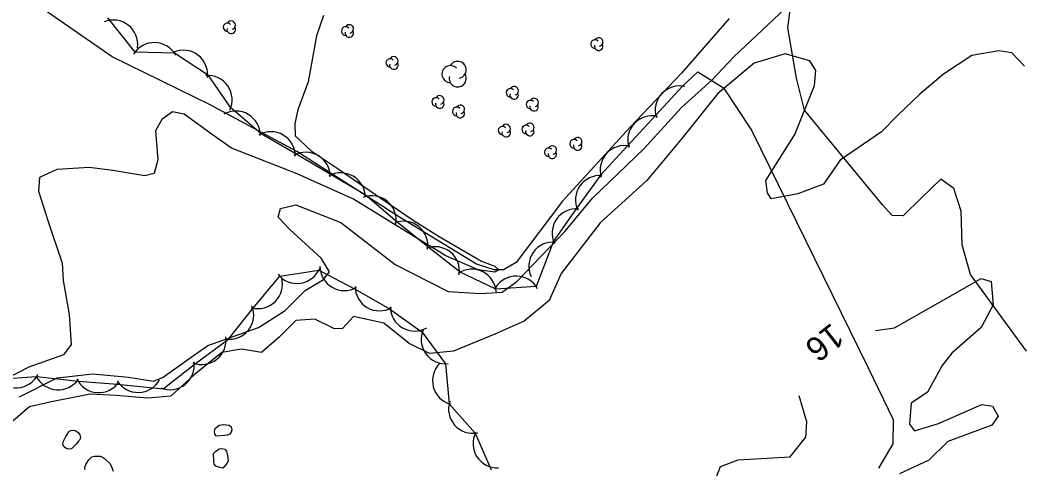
# Model space of a CAD drawing. Extents: x 643342 to 646936, y 5873857 to 5876103.
# Drawn here: x 645254.1 to 645377.3, y 5874521.3 to 5874576.5 of the extents above; entities that cross this region are included whole.
import ezdxf

# ---------------------------------------------------------------- set-up
doc = ezdxf.new("R2010")
doc.units = 0
for name, color, linetype in [('Niveau 1', 7, 'Continuous'), ('Niveau 2', 7, 'Continuous'), ('Niveau 4', 7, 'Continuous'), ('Niveau 44', 7, 'Continuous')]:
    doc.layers.add(name, color=color, linetype=linetype)

msp = doc.modelspace()

# ---------------------------------------------------------------- linework, layer by layer
at = {"layer": 'Niveau 1'}
msp.add_lwpolyline([(645291.52, 5874577.05), (645290.64, 5874574.52), (645289.62, 5874568.87), (645288.36, 5874565.41), (645287.98, 5874563.74), (645288.02, 5874562.19), (645290.02, 5874560.35), (645293.32, 5874558.13), (645295.82, 5874556.42), (645298.6, 5874554.53), (645302.7, 5874551.72), (645305.78, 5874549.78), (645310.99, 5874546.76), (645312.61, 5874546.16), (645313.14, 5874545.68), (645312.63, 5874545.39), (645310.57, 5874545.69), (645306.58, 5874547.42), (645301.22, 5874550.7), (645295.2, 5874554.4), (645288.28, 5874557.52), (645280.19, 5874560.68), (645277.68, 5874562.45), (645274.36, 5874564.87), (645272.94, 5874565.18), (645271.6, 5874564.21), (645270.82, 5874562.81), (645271.12, 5874559.25), (645270.65, 5874557.57), (645269.5, 5874557.26), (645265.55, 5874557.93), (645262.66, 5874558.32), (645258.65, 5874558.05), (645256.55, 5874557.09), (645256.43, 5874555.38), (645257.55, 5874551.75), (645259.31, 5874546.52), (645259.45, 5874544.36), (645260.2, 5874540.18), (645260.45, 5874536.49), (645259.48, 5874535.2), (645255.21, 5874533.67), (645250.69, 5874531.37)], dxfattribs=at)
at = {"layer": 'Niveau 2'}
for points in [[(645254.08, 5874530.02), (645258.7, 5874532.39), (645263.1, 5874532.86), (645267.5, 5874532.45), (645270.56, 5874531.96), (645271.75, 5874532.45), (645275.2, 5874534.91), (645277.26, 5874536.34), (645283.52, 5874538.58), (645286.82, 5874540.68), (645289.27, 5874543.13), (645291.51, 5874544.51), (645292.27, 5874545.44), (645291.22, 5874547.13), (645287.37, 5874550.68), (645285.93, 5874552.17), (645286.21, 5874553.25), (645288.1, 5874553.72), (645293.66, 5874551.52), (645300.36, 5874546.34), (645306.87, 5874543.03), (645310.85, 5874542.77), (645313.52, 5874542.95), (645315.35, 5874544.24), (645321.28, 5874550.45), (645324.68, 5874554.54), (645331.02, 5874560.66), (645335.58, 5874565.65), (645339.37, 5874569.07), (645342.08, 5874571.95), (645348.38, 5874577.89)], [(645377.88, 5874570.78), (645376.32, 5874572.43), (645374.74, 5874572.68), (645371.41, 5874572.1), (645367.9, 5874569.82), (645364.99, 5874567.34), (645362.26, 5874564.76), (645360.25, 5874562.69), (645355.19, 5874559.19), (645353.12, 5874556.24), (645349.95, 5874555.04), (645346.68, 5874554.46), (645346.22, 5874555.19), (645346.01, 5874556.7), (645349.58, 5874562.38), (645352.03, 5874568.4), (645352.19, 5874570.28), (645351.42, 5874571.46), (645348.4, 5874572.31)], [(645348.4, 5874572.31), (645344.58, 5874571.18), (645340.12, 5874567.43), (645335.67, 5874561.86), (645331.36, 5874556.71), (645325.61, 5874551.47), (645320.8, 5874545.23), (645319.33, 5874541.91), (645316.25, 5874539.36), (645312.63, 5874537.77), (645307.54, 5874535.68), (645304.6, 5874535.36), (645302.07, 5874536.59), (645298.94, 5874539.13), (645295.22, 5874539.94), (645293.87, 5874538.44), (645292.88, 5874538.43), (645290.47, 5874539.62), (645288.1, 5874539.46), (645286.08, 5874537.39), (645283.88, 5874535.48), (645281.41, 5874535.9), (645279, 5874535.51), (645275.57, 5874532.76), (645272.73, 5874530.11), (645269.89, 5874529.86), (645265.97, 5874530.18), (645262.76, 5874530.37), (645257.82, 5874529.39), (645255.29, 5874528.81), (645251.88, 5874525.89)], [(645359.52, 5874538.19), (645361.88, 5874538.52), (645367.85, 5874541.96), (645372.54, 5874544.61), (645373.79, 5874544.23), (645374.03, 5874541.38), (645372.54, 5874538.59), (645368.92, 5874535.43), (645367.75, 5874533.89), (645365.94, 5874530.62), (645363.94, 5874529.25), (645363.71, 5874526.67), (645364.34, 5874525.84), (645367.29, 5874526.74), (645372.64, 5874529.08), (645373.93, 5874528.88), (645374.65, 5874527.64), (645373.86, 5874526.54), (645368.43, 5874524.54), (645366.09, 5874522.22), (645362.49, 5874520.52)], [(645339.56, 5874519.21), (645340.45, 5874521.43), (645342.6, 5874522.28), (645349.01, 5874522.65), (645350.94, 5874525.06), (645351.05, 5874526.94), (645350.12, 5874530.14)], [(645259.77, 5874525.16), (645259.99, 5874525.42), (645260.11, 5874525.72), (645260.39, 5874525.89), (645260.73, 5874525.92), (645261.02, 5874525.85), (645261.28, 5874525.62), (645261.5, 5874525.35), (645261.58, 5874525.02), (645261.5, 5874524.72), (645261.28, 5874524.51), (645261.11, 5874524.25), (645260.48, 5874523.62), (645260.14, 5874523.59), (645259.8, 5874523.66), (645259.58, 5874523.88), (645259.41, 5874524.16), (645259.43, 5874524.5), (645259.77, 5874525.16)], [(645278.68, 5874526.54), (645279.25, 5874526.63), (645279.55, 5874526.56), (645279.89, 5874526.54), (645280.15, 5874526.32), (645280.23, 5874525.98), (645280.15, 5874525.69), (645279.98, 5874525.43), (645279.7, 5874525.31), (645279.36, 5874525.28), (645278.36, 5874525.2), (645278.14, 5874525.42), (645278.11, 5874525.76), (645278.18, 5874526.11), (645278.68, 5874526.54)], [(645279.73, 5874522.54), (645279.74, 5874522.45), (645279.77, 5874522.11), (645279.6, 5874521.8), (645279.11, 5874521.23), (645278.77, 5874521.3), (645278.26, 5874521.5), (645278.05, 5874521.73), (645278.02, 5874522.06), (645277.99, 5874523.06), (645278.21, 5874523.29), (645278.67, 5874523.62), (645279.01, 5874523.65), (645279.36, 5874523.58), (645279.57, 5874523.35), (645279.73, 5874522.54)], [(645262.15, 5874521.03), (645262.12, 5874521.37), (645262.24, 5874521.67), (645262.63, 5874522.28), (645262.98, 5874522.65), (645263.32, 5874522.73), (645264, 5874522.73), (645264.3, 5874522.61), (645264.56, 5874522.44), (645265.19, 5874521.81), (645265.36, 5874521.53), (645265.61, 5874520.87)]]:
    msp.add_lwpolyline(points, dxfattribs=at)
at = {"layer": 'Niveau 4'}
msp.add_lwpolyline([(645341.49, 5874576.66), (645335.64, 5874569.92), (645329.32, 5874563.27), (645320.95, 5874554.14), (645315.27, 5874546.59), (645313.7, 5874545.67), (645312.53, 5874545.7), (645310.39, 5874546.38), (645300.9, 5874552.2), (645288.22, 5874560.28), (645277.55, 5874566.03), (645265.47, 5874571.93), (645254.29, 5874579.77)], dxfattribs=at)
at = {"layer": 'Niveau 44'}
for points in [[(645378.12, 5874535.68), (645371.24, 5874545.11), (645370.22, 5874548.75), (645370.07, 5874552.93), (645369.17, 5874555.71), (645367.59, 5874556.86), (645367.59, 5874556.86), (645365.18, 5874554.57), (645362.94, 5874552.36), (645361.56, 5874552.38), (645360.38, 5874553.7), (645350.8, 5874565.39), (645349.8, 5874569.31), (645348.74, 5874575.54), (645349.25, 5874579.61)], [(645300.6, 5874551.57), (645296.64, 5874554.94), (645292.46, 5874557.4), (645288.02, 5874560.01), (645283.84, 5874562.47), (645280.09, 5874565.65), (645277.34, 5874569.66), (645273.16, 5874572.41), (645268.31, 5874572.52), (645264.97, 5874576.77)], [(645337.64, 5874570.08), (645335.73, 5874568.34), (645332.45, 5874564.76), (645328.96, 5874560.98), (645325.67, 5874557.41), (645322.64, 5874553.21), (645319.85, 5874549.24), (645317.74, 5874543.63), (645312.75, 5874543.3), (645308.37, 5874545.4), (645304.37, 5874548.53), (645300.6, 5874551.57)], [(645337.64, 5874570.08), (645340.81, 5874568.12), (645344.26, 5874562.89), (645358.62, 5874533.62), (645361.71, 5874527.23), (645361.66, 5874524.25), (645359.89, 5874521.22)], [(645251.34, 5874532.22), (645256.19, 5874532.55), (645261.28, 5874531.95), (645266.13, 5874531.61), (645271.79, 5874531.02), (645275.59, 5874534.03), (645279.81, 5874537.12), (645282.81, 5874540.94), (645286.13, 5874544.91), (645290.93, 5874545.63), (645295.44, 5874543.32), (645299.64, 5874540.89), (645303.69, 5874538.02), (645306.57, 5874534.11), (645307, 5874529.18), (645310.21, 5874525.54), (645312.16, 5874521.05)]]:
    msp.add_lwpolyline(points, dxfattribs=at)
for centre, radius, start, end in [((645265.64, 5874573.48), 3, 352.2512, 112.2292), ((645265.64, 5874573.48), 3, 352.2512, 112.2292), ((645265.64, 5874573.48), 3, 352.2512, 112.2292), ((645280.15, 5874575.85), 0.523, 282.2692, 149.7263), ((645279.7, 5874575.59), 0.523, 44.1154, 269.804), ((645280.15, 5874575.33), 0.523, 166.9369, 29.6212), ((645294.25, 5874575.13), 0.523, 44.1154, 269.804), ((645294.7, 5874574.87), 0.523, 166.9369, 29.6212), ((645294.7, 5874575.39), 0.523, 282.2692, 149.7263), ((645270.69, 5874570.7), 3, 28.6283, 148.6062), ((645270.69, 5874570.7), 3, 28.6283, 148.6062), ((645270.69, 5874570.7), 3, 28.6283, 148.6062), ((645324.98, 5874573.52), 0.523, 44.1154, 269.804), ((645325.43, 5874573.78), 0.523, 282.2692, 149.7263), ((645274.24, 5874569.77), 3, 352.8506, 112.8286), ((645274.24, 5874569.77), 3, 352.8506, 112.8286), ((645274.24, 5874569.77), 3, 352.8506, 112.8286), ((645325.43, 5874573.26), 0.523, 166.9369, 29.6212), ((645299.74, 5874571.19), 0.523, 44.1154, 269.804), ((645300.19, 5874571.45), 0.523, 282.2692, 149.7263), ((645308.06, 5874570.34), 1.05, 282.2692, 149.7263), ((645300.19, 5874570.93), 0.523, 166.9369, 29.6212), ((645307.16, 5874569.81), 1.05, 44.1154, 269.804), ((645277.26, 5874566.66), 3, 334.4309, 94.4088), ((645277.26, 5874566.66), 3, 334.4309, 94.4088), ((645277.26, 5874566.66), 3, 334.4309, 94.4088), ((645308.06, 5874569.29), 1.05, 166.9369, 29.6212), ((645314.56, 5874567.51), 0.523, 44.1154, 269.804), ((645315.01, 5874567.25), 0.523, 166.9369, 29.6212), ((645315.01, 5874567.77), 0.523, 282.2692, 149.7263), ((645335.39, 5874565.36), 3, 77.3857, 197.3636), ((645335.39, 5874565.36), 3, 77.3857, 197.3636), ((645335.39, 5874565.36), 3, 77.3857, 197.3636), ((645305.4, 5874566.38), 0.523, 44.1154, 269.804), ((645305.85, 5874566.12), 0.523, 166.9369, 29.6212), ((645305.85, 5874566.64), 0.523, 282.2692, 149.7263), ((645317.02, 5874566.06), 0.523, 44.1154, 269.804), ((645317.47, 5874566.32), 0.523, 282.2692, 149.7263), ((645280.73, 5874562.26), 3, 359.5613, 119.5393), ((645280.73, 5874562.26), 3, 359.5613, 119.5393), ((645280.73, 5874562.26), 3, 359.5613, 119.5393), ((645307.93, 5874565.22), 0.523, 44.1154, 269.804), ((645308.38, 5874564.96), 0.523, 166.9369, 29.6212), ((645308.38, 5874565.48), 0.523, 282.2692, 149.7263), ((645317.47, 5874565.8), 0.523, 166.9369, 29.6212), ((645332, 5874561.68), 3, 77.3857, 197.3636), ((645332, 5874561.68), 3, 77.3857, 197.3636), ((645332, 5874561.68), 3, 77.3857, 197.3636), ((645285.04, 5874559.72), 3, 359.5613, 119.5393), ((645285.04, 5874559.72), 3, 359.5613, 119.5393), ((645285.04, 5874559.72), 3, 359.5613, 119.5393), ((645313.58, 5874562.85), 0.523, 44.1154, 269.804), ((645314.03, 5874562.59), 0.523, 166.9369, 29.6212), ((645314.03, 5874563.11), 0.523, 282.2692, 149.7263), ((645316.49, 5874562.99), 0.523, 44.1154, 269.804), ((645316.94, 5874562.73), 0.523, 166.9369, 29.6212), ((645316.94, 5874563.25), 0.523, 282.2692, 149.7263), ((645322.39, 5874561.23), 0.523, 44.1154, 269.804), ((645322.84, 5874561.49), 0.523, 282.2692, 149.7263), ((645289.35, 5874557.19), 3, 359.5613, 119.5393), ((645289.35, 5874557.19), 3, 359.5613, 119.5393), ((645289.35, 5874557.19), 3, 359.5613, 119.5393), ((645319.26, 5874560.19), 0.523, 44.1154, 269.804), ((645319.71, 5874559.93), 0.523, 166.9369, 29.6212), ((645319.71, 5874560.45), 0.523, 282.2692, 149.7263), ((645322.84, 5874560.97), 0.523, 166.9369, 29.6212), ((645328.61, 5874558), 3, 77.3857, 197.3636), ((645328.61, 5874558), 3, 77.3857, 197.3636), ((645328.61, 5874558), 3, 77.3857, 197.3636), ((645293.66, 5874554.65), 3, 359.5613, 119.5393), ((645293.66, 5874554.65), 3, 359.5613, 119.5393), ((645293.66, 5874554.65), 3, 359.5613, 119.5393), ((645325.56, 5874554.31), 3, 84.9519, 204.9298), ((645325.56, 5874554.31), 3, 84.9519, 204.9298), ((645325.56, 5874554.31), 3, 84.9519, 204.9298), ((645297.49, 5874551.82), 3, 351.0847, 111.0626), ((645297.49, 5874551.82), 3, 351.0847, 111.0626), ((645297.49, 5874551.82), 3, 351.0847, 111.0626), ((645322.69, 5874550.21), 3, 84.9519, 204.9298), ((645322.69, 5874550.21), 3, 84.9519, 204.9298), ((645322.69, 5874550.21), 3, 84.9519, 204.9298), ((645301.38, 5874548.68), 3, 351.0847, 111.0626), ((645301.38, 5874548.68), 3, 351.0847, 111.0626), ((645301.38, 5874548.68), 3, 351.0847, 111.0626), ((645319.82, 5874546.12), 3, 84.9519, 204.9298), ((645319.82, 5874546.12), 3, 84.9519, 204.9298), ((645319.82, 5874546.12), 3, 84.9519, 204.9298), ((645305.27, 5874545.54), 3, 351.0847, 111.0626), ((645305.27, 5874545.54), 3, 351.0847, 111.0626), ((645305.27, 5874545.54), 3, 351.0847, 111.0626), ((645288.27, 5874547.01), 3, 218.4782, 338.4562), ((645288.27, 5874547.01), 3, 218.4782, 338.4562), ((645288.27, 5874547.01), 3, 218.4782, 338.4562), ((645294.09, 5874546.13), 3, 180.0052, 299.9831), ((645294.09, 5874546.13), 3, 180.0052, 299.9831), ((645294.09, 5874546.13), 3, 180.0052, 299.9831), ((645309.8, 5874542.76), 3, 4.3467, 124.3247), ((645309.8, 5874542.76), 3, 4.3467, 124.3247), ((645309.8, 5874542.76), 3, 4.3467, 124.3247), ((645283.47, 5874543.91), 3, 254.2292, 14.2071), ((645283.47, 5874543.91), 3, 254.2292, 14.2071), ((645283.47, 5874543.91), 3, 254.2292, 14.2071), ((645315.27, 5874541.92), 3, 28.8007, 148.7787), ((645315.27, 5874541.92), 3, 28.8007, 148.7787), ((645315.27, 5874541.92), 3, 28.8007, 148.7787), ((645298.42, 5874543.63), 3, 180.0052, 299.9831), ((645298.42, 5874543.63), 3, 180.0052, 299.9831), ((645298.42, 5874543.63), 3, 180.0052, 299.9831), ((645279.92, 5874540.12), 3, 261.9172, 21.8951), ((645279.92, 5874540.12), 3, 261.9172, 21.8951), ((645279.92, 5874540.12), 3, 261.9172, 21.8951), ((645302.75, 5874541.13), 3, 180.0052, 299.9831), ((645302.75, 5874541.13), 3, 180.0052, 299.9831), ((645302.75, 5874541.13), 3, 180.0052, 299.9831), ((645306.55, 5874537.11), 3, 156.4224, 276.4003), ((645306.55, 5874537.11), 3, 156.4224, 276.4003), ((645306.55, 5874537.11), 3, 156.4224, 276.4003), ((645276.52, 5874537.01), 3, 248.3289, 8.3069), ((645276.52, 5874537.01), 3, 248.3289, 8.3069), ((645276.52, 5874537.01), 3, 248.3289, 8.3069), ((645272.6, 5874533.91), 3, 248.3289, 8.3069), ((645272.6, 5874533.91), 3, 248.3289, 8.3069), ((645272.6, 5874533.91), 3, 248.3289, 8.3069), ((645307.95, 5874532.03), 3, 134.8116, 254.7896), ((645307.95, 5874532.03), 3, 134.8116, 254.7896), ((645307.95, 5874532.03), 3, 134.8116, 254.7896), ((645253.65, 5874534.14), 3, 213.8819, 333.8598), ((645253.65, 5874534.14), 3, 213.8819, 333.8598), ((645253.65, 5874534.14), 3, 213.8819, 333.8598), ((645258.84, 5874533.89), 3, 206.0699, 326.0478), ((645258.84, 5874533.89), 3, 206.0699, 326.0478), ((645258.84, 5874533.89), 3, 206.0699, 326.0478), ((645263.83, 5874533.54), 3, 206.0699, 326.0478), ((645263.83, 5874533.54), 3, 206.0699, 326.0478), ((645263.83, 5874533.54), 3, 206.0699, 326.0478), ((645268.68, 5874533.57), 3, 211.4137, 331.3917), ((645268.68, 5874533.57), 3, 211.4137, 331.3917), ((645268.68, 5874533.57), 3, 211.4137, 331.3917), ((645309.93, 5874528.53), 3, 161.3767, 281.3546), ((645309.93, 5874528.53), 3, 161.3767, 281.3546), ((645309.93, 5874528.53), 3, 161.3767, 281.3546), ((645312.94, 5874524.27), 3, 152.7502, 272.7282), ((645312.94, 5874524.27), 3, 152.7502, 272.7282), ((645312.94, 5874524.27), 3, 152.7502, 272.7282)]:
    msp.add_arc(centre, radius, start, end, dxfattribs=at)

# ---------------------------------------------------------------- texts
at = {"layer": 'Niveau 2'}
msp.add_text('16', height=3, rotation=218.014, dxfattribs=at).set_placement((645354.13, 5874539.25))

doc.saveas('drawing.dxf')
